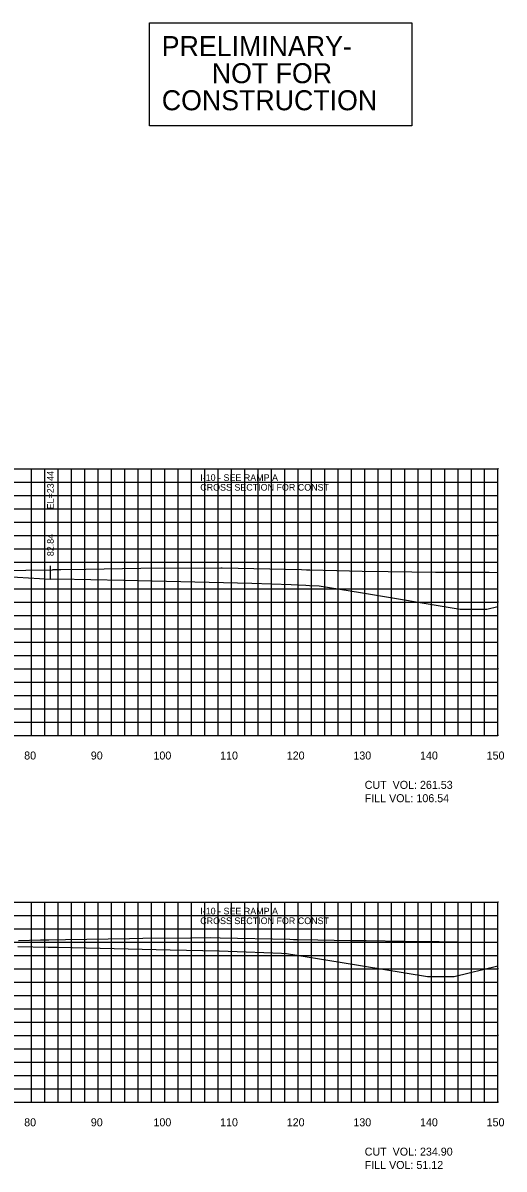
# Model space of a CAD drawing. Extents: x 1800880 to 1818864, y 245271 to 250560.
# Drawn here: x 1806789.7 to 1806861.9, y 250089.4 to 250261.3 of the extents above; entities that cross this region are included whole.
import ezdxf

# ---------------------------------------------------------------- set-up
doc = ezdxf.new("R2010")
doc.units = 0
for name, color, linetype in [('CL-CNST', 7, 'Continuous'), ('DESIGN - DRAINAGE - Bridges', 7, 'Continuous'), ('DRAINAGETXT', 7, 'Continuous'), ('EPTEXT', 7, 'Continuous'), ('Level 32', 7, 'Continuous'), ('Level 37', 7, 'Continuous'), ('Level 46', 7, 'Continuous'), ('Level 62', 7, 'Continuous'), ('SHT-BDR', 7, 'Continuous')]:
    doc.layers.add(name, color=color, linetype=linetype)

msp = doc.modelspace()

# ---------------------------------------------------------------- linework, layer by layer
at = {"layer": 'CL-CNST'}
for points in [[(1806783.72, 250179.12), (1806790.15, 250179.23), (1806794.13, 250179.29), (1806794.26, 250179.3), (1806795.38, 250179.33), (1806799.14, 250179.39), (1806807.41, 250179.52), (1806819.43, 250179.57), (1806819.54, 250179.57), (1806819.57, 250179.57), (1806819.63, 250179.57), (1806831.5, 250179.31), (1806832.28, 250179.28), (1806832.75, 250179.27), (1806836.84, 250179.16), (1806840.61, 250179.06), (1806844.53, 250179.01), (1806851.63, 250178.93), (1806853.46, 250178.91), (1806854.49, 250178.9), (1806857.01, 250178.91), (1806858.39, 250178.91), (1806859.1, 250178.91), (1806859.67, 250178.9), (1806861, 250178.88)], [(1806789.05, 250123.7), (1806792.36, 250123.77), (1806793.33, 250123.79), (1806793.6, 250123.8), (1806796.1, 250123.84), (1806805.72, 250124.01), (1806807.69, 250124.03), (1806814.86, 250124.1), (1806817.81, 250124.13), (1806819.29, 250124.1), (1806829.76, 250123.87), (1806830.33, 250123.86), (1806831, 250123.85), (1806833.98, 250123.79), (1806838.86, 250123.7), (1806841.24, 250123.67), (1806846.97, 250123.6), (1806850.78, 250123.56), (1806850.85, 250123.56), (1806850.87, 250123.56), (1806850.88, 250123.56), (1806852.15, 250123.56), (1806857.65, 250123.44), (1806861, 250123.39)]]:
    msp.add_lwpolyline(points, dxfattribs=at)
at = {"layer": 'DESIGN - DRAINAGE - Bridges'}
for p, q in [((1806861, 250154.43), (1806861, 250194.43)), ((1806861.06, 250194.43), (1806861, 250194.43)), ((1806861.06, 250184.43), (1806861, 250184.43)), ((1806861.06, 250174.43), (1806861, 250174.43)), ((1806861.06, 250164.43), (1806861, 250164.43)), ((1806561, 250154.43), (1806861, 250154.43)), ((1806791, 250154.37), (1806791, 250154.43)), ((1806801, 250154.37), (1806801, 250154.43)), ((1806811, 250154.37), (1806811, 250154.43)), ((1806821, 250154.37), (1806821, 250154.43)), ((1806831, 250154.37), (1806831, 250154.43)), ((1806841, 250154.37), (1806841, 250154.43)), ((1806851, 250154.37), (1806851, 250154.43)), ((1806861, 250154.37), (1806861, 250154.43)), ((1806861.06, 250154.43), (1806861, 250154.43)), ((1806861, 250099.43), (1806861, 250129.43)), ((1806861.06, 250129.43), (1806861, 250129.43)), ((1806861.06, 250119.43), (1806861, 250119.43)), ((1806861.06, 250109.43), (1806861, 250109.43)), ((1806561, 250099.43), (1806861, 250099.43)), ((1806791, 250099.37), (1806791, 250099.43)), ((1806801, 250099.37), (1806801, 250099.43)), ((1806811, 250099.37), (1806811, 250099.43)), ((1806821, 250099.37), (1806821, 250099.43)), ((1806831, 250099.37), (1806831, 250099.43)), ((1806841, 250099.37), (1806841, 250099.43)), ((1806851, 250099.37), (1806851, 250099.43)), ((1806861, 250099.37), (1806861, 250099.43)), ((1806861.06, 250099.43), (1806861, 250099.43))]:
    msp.add_line(p, q, dxfattribs=at)
at = {"layer": 'Level 32'}
msp.add_lwpolyline([(1806808.68, 250261.29), (1806848.08, 250261.29), (1806848.08, 250245.85), (1806808.68, 250245.85)], close=True, dxfattribs=at)
at = {"layer": 'Level 37'}
msp.add_line((1806793.84, 250177.87), (1806793.84, 250179.87), dxfattribs=at)
at = {"layer": 'Level 46'}
for p, q in [((1806561, 250194.43), (1806861, 250194.43)), ((1806791, 250154.43), (1806791, 250194.43)), ((1806793, 250154.43), (1806793, 250194.43)), ((1806795, 250154.43), (1806795, 250194.43)), ((1806797, 250154.43), (1806797, 250194.43)), ((1806799, 250154.43), (1806799, 250194.43)), ((1806801, 250154.43), (1806801, 250194.43)), ((1806803, 250154.43), (1806803, 250194.43)), ((1806805, 250154.43), (1806805, 250194.43)), ((1806807, 250154.43), (1806807, 250194.43)), ((1806809, 250154.43), (1806809, 250194.43)), ((1806811, 250154.43), (1806811, 250194.43)), ((1806813, 250154.43), (1806813, 250194.43)), ((1806815, 250154.43), (1806815, 250194.43)), ((1806817, 250154.43), (1806817, 250194.43)), ((1806819, 250154.43), (1806819, 250194.43)), ((1806821, 250154.43), (1806821, 250194.43)), ((1806823, 250154.43), (1806823, 250194.43)), ((1806825, 250154.43), (1806825, 250194.43)), ((1806827, 250154.43), (1806827, 250194.43)), ((1806829, 250154.43), (1806829, 250194.43)), ((1806831, 250154.43), (1806831, 250194.43)), ((1806833, 250154.43), (1806833, 250194.43)), ((1806835, 250154.43), (1806835, 250194.43)), ((1806837, 250154.43), (1806837, 250194.43)), ((1806839, 250154.43), (1806839, 250194.43)), ((1806841, 250154.43), (1806841, 250194.43)), ((1806843, 250154.43), (1806843, 250194.43)), ((1806845, 250154.43), (1806845, 250194.43)), ((1806847, 250154.43), (1806847, 250194.43)), ((1806849, 250154.43), (1806849, 250194.43)), ((1806851, 250154.43), (1806851, 250194.43)), ((1806853, 250154.43), (1806853, 250194.43)), ((1806855, 250154.43), (1806855, 250194.43)), ((1806857, 250154.43), (1806857, 250194.43)), ((1806859, 250154.43), (1806859, 250194.43)), ((1806861, 250154.43), (1806861, 250194.43)), ((1806561, 250192.43), (1806861, 250192.43)), ((1806561, 250190.43), (1806861, 250190.43)), ((1806561, 250188.43), (1806861, 250188.43)), ((1806561, 250186.43), (1806861, 250186.43)), ((1806561, 250184.43), (1806861, 250184.43)), ((1806561, 250182.43), (1806861, 250182.43)), ((1806561, 250180.43), (1806861, 250180.43)), ((1806561, 250176.43), (1806861, 250176.43)), ((1806561, 250174.43), (1806861, 250174.43)), ((1806561, 250172.43), (1806861, 250172.43)), ((1806561, 250170.43), (1806861, 250170.43)), ((1806561, 250168.43), (1806861, 250168.43)), ((1806561, 250166.43), (1806861, 250166.43)), ((1806561, 250164.43), (1806861, 250164.43)), ((1806561, 250162.43), (1806861, 250162.43)), ((1806561, 250160.43), (1806861, 250160.43)), ((1806561, 250158.43), (1806861, 250158.43)), ((1806561, 250156.43), (1806861, 250156.43)), ((1806561, 250154.43), (1806861, 250154.43)), ((1806561, 250129.43), (1806861, 250129.43)), ((1806791, 250099.43), (1806791, 250129.43)), ((1806793, 250099.43), (1806793, 250129.43)), ((1806795, 250099.43), (1806795, 250129.43)), ((1806797, 250099.43), (1806797, 250129.43)), ((1806799, 250099.43), (1806799, 250129.43)), ((1806801, 250099.43), (1806801, 250129.43)), ((1806803, 250099.43), (1806803, 250129.43)), ((1806805, 250099.43), (1806805, 250129.43)), ((1806807, 250099.43), (1806807, 250129.43)), ((1806809, 250099.43), (1806809, 250129.43)), ((1806811, 250099.43), (1806811, 250129.43)), ((1806813, 250099.43), (1806813, 250129.43)), ((1806815, 250099.43), (1806815, 250129.43)), ((1806817, 250099.43), (1806817, 250129.43)), ((1806819, 250099.43), (1806819, 250129.43)), ((1806821, 250099.43), (1806821, 250129.43)), ((1806823, 250099.43), (1806823, 250129.43)), ((1806825, 250099.43), (1806825, 250129.43)), ((1806827, 250099.43), (1806827, 250129.43)), ((1806829, 250099.43), (1806829, 250129.43)), ((1806831, 250099.43), (1806831, 250129.43)), ((1806833, 250099.43), (1806833, 250129.43)), ((1806835, 250099.43), (1806835, 250129.43)), ((1806837, 250099.43), (1806837, 250129.43)), ((1806839, 250099.43), (1806839, 250129.43)), ((1806841, 250099.43), (1806841, 250129.43)), ((1806843, 250099.43), (1806843, 250129.43)), ((1806845, 250099.43), (1806845, 250129.43)), ((1806847, 250099.43), (1806847, 250129.43)), ((1806849, 250099.43), (1806849, 250129.43)), ((1806851, 250099.43), (1806851, 250129.43)), ((1806853, 250099.43), (1806853, 250129.43)), ((1806855, 250099.43), (1806855, 250129.43)), ((1806857, 250099.43), (1806857, 250129.43)), ((1806859, 250099.43), (1806859, 250129.43)), ((1806861, 250099.43), (1806861, 250129.43)), ((1806561, 250127.43), (1806861, 250127.43)), ((1806561, 250125.43), (1806861, 250125.43)), ((1806561, 250123.43), (1806861, 250123.43)), ((1806561, 250121.43), (1806861, 250121.43)), ((1806561, 250119.43), (1806861, 250119.43)), ((1806561, 250117.43), (1806861, 250117.43)), ((1806561, 250115.43), (1806861, 250115.43)), ((1806561, 250113.43), (1806861, 250113.43)), ((1806561, 250111.43), (1806861, 250111.43)), ((1806561, 250109.43), (1806861, 250109.43)), ((1806561, 250107.43), (1806861, 250107.43)), ((1806561, 250105.43), (1806861, 250105.43)), ((1806561, 250103.43), (1806861, 250103.43)), ((1806561, 250101.43), (1806861, 250101.43)), ((1806561, 250099.43), (1806861, 250099.43))]:
    msp.add_line(p, q, dxfattribs=at)
at = {"layer": 'Level 62'}
for points in [[(1806673.04, 250179.92), (1806675.75, 250179.84), (1806687.75, 250179.63), (1806699.75, 250179.42), (1806711.75, 250179.15), (1806721.75, 250178.75), (1806724.25, 250178.43), (1806734.25, 250179.63), (1806746.25, 250179.42), (1806758.25, 250179.15), (1806770.25, 250178.89), (1806771.25, 250178.87), (1806771.32, 250178.8), (1806782.25, 250178.56), (1806793.84, 250177.87)], [(1806793.84, 250177.87), (1806794.94, 250177.91), (1806799.89, 250177.81), (1806804.86, 250177.7), (1806824.07, 250177.28), (1806829.98, 250177.05), (1806832.14, 250176.96), (1806832.69, 250176.94), (1806834.15, 250176.88), (1806840.35, 250175.86), (1806855.31, 250173.39), (1806857.99, 250173.39), (1806859.34, 250173.39), (1806861, 250173.8)], [(1806788.93, 250122.8), (1806793.48, 250122.7), (1806794.98, 250122.67), (1806811.81, 250122.31), (1806819.16, 250122.15), (1806821.86, 250122.05), (1806827.22, 250121.84), (1806828.52, 250121.78), (1806829.24, 250121.76), (1806837.32, 250120.42), (1806850.4, 250118.27), (1806852.7, 250118.27), (1806854.43, 250118.27), (1806861, 250119.9)]]:
    msp.add_lwpolyline(points, dxfattribs=at)

# ---------------------------------------------------------------- texts
for s, p in [('80', (1806789.9, 250150.83)), ('90', (1806799.9, 250150.83)), ('100', (1806809.3, 250150.83)), ('110', (1806819.3, 250150.83)), ('120', (1806829.3, 250150.83)), ('130', (1806839.3, 250150.83)), ('140', (1806849.3, 250150.83)), ('150', (1806859.3, 250150.83)), ('80', (1806789.9, 250095.83)), ('90', (1806799.9, 250095.83)), ('100', (1806809.3, 250095.83)), ('110', (1806819.3, 250095.83)), ('120', (1806829.3, 250095.83)), ('130', (1806839.3, 250095.83)), ('140', (1806849.3, 250095.83)), ('150', (1806859.3, 250095.83))]:
    msp.add_text(s, height=1.2).set_placement(p)
at = {"layer": 'DRAINAGETXT'}
for s, p in [('CUT  VOL: 261.53', (1806841, 250146.43)), ('FILL VOL: 106.54', (1806841, 250144.43)), ('CUT  VOL: 234.90', (1806841, 250091.43)), ('FILL VOL: 51.12', (1806841, 250089.43))]:
    msp.add_text(s, height=1.2, dxfattribs=at).set_placement(p)
at = {"layer": 'EPTEXT'}
for s, p in [('I-10 - SEE RAMP A', (1806816.32, 250192.6)), ('CROSS SECTION FOR CONST ', (1806816.32, 250191.15)), ('I-10 - SEE RAMP A', (1806816.32, 250127.6)), ('CROSS SECTION FOR CONST ', (1806816.32, 250126.15))]:
    msp.add_text(s, height=1, dxfattribs=at).set_placement(p)
at = {"layer": 'Level 32'}
for s, p in [('PRELIMINARY-', (1806810.54, 250256.31)), ('NOT FOR', (1806818.05, 250252.25)), ('CONSTRUCTION', (1806810.55, 250248.19))]:
    msp.add_text(s, height=3, dxfattribs=at).set_placement(p)
at = {"layer": 'SHT-BDR'}
for s, p in [('EL=23.44', (1806794.34, 250188.34)), ('82.84', (1806794.34, 250181.32))]:
    msp.add_text(s, height=1, rotation=90, dxfattribs=at).set_placement(p)

doc.saveas('drawing.dxf')
